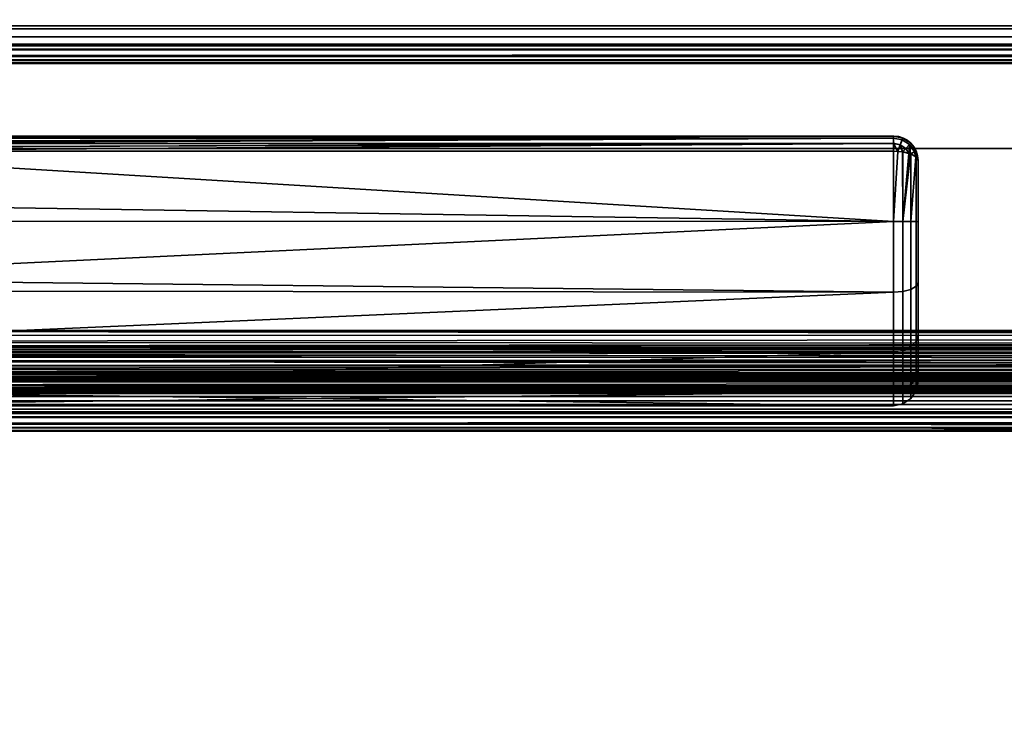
# Model space of a CAD drawing. Header units: millimetres. Extents: x -603 to 3703, y -115 to 193.
# Tile 536 of 656: x 2608 to 2688, y 24 to 81. Entities that reach past the tile are written whole.
import ezdxf

# ---------------------------------------------------------------- set-up
doc = ezdxf.new("R2010")
doc.units = ezdxf.units.MM
doc.layers.add('151', color=7, linetype='Continuous', true_color=0xffffff)

# ---------------------------------------------------------------- blocks, each defined once
blk = doc.blocks.new('UG_SURFACE_003')
at = {"layer": '151', "color": 252, "linetype": 'Continuous', "lineweight": 35}
for points in [[(3703, -18, 2212.25), (3703, 174.4, 2212.25), (2297, 174.4, 2212.25), (2297, -18, 2212.25)], [(2447, -18, 2062.25), (2447, 174.4, 2062.25), (3553, 174.4, 2062.25), (3553, -18, 2062.25)]]:
    blk.add_3dface(points, dxfattribs=at)
blk = doc.blocks.new('UG_SURFACE_137')
at = {"layer": '151', "color": 43, "linetype": 'Continuous', "lineweight": 35}
for points in [[(2679, 71, 1116), (2679, 71, 1092), (2584, 71, 1092.051), (2584, 71, 1115.949)], [(2679, 71, 1092), (2584.002, 71, 1092), (2584, 71, 1092.051)], [(2584, 71, 1115.949), (2584.002, 71, 1116), (2679, 71, 1116)], [(2679, 71, 1116), (2584.002, 71, 1116), (2584.07, 70.888, 1116.66)], [(2584.07, 70.888, 1091.34), (2584.002, 71, 1092), (2679, 71, 1092)], [(2584.07, 70.888, 1116.66), (2584.081, 70.853, 1116.723), (2679, 71, 1116)], [(2679, 71, 1092), (2584.081, 70.853, 1091.277), (2584.07, 70.888, 1091.34)], [(2679, 71, 1116), (2584.081, 70.853, 1116.723), (2584.087, 70.835, 1116.757)], [(2584.087, 70.835, 1091.243), (2584.081, 70.853, 1091.277), (2679, 71, 1092)], [(2584.087, 70.835, 1116.757), (2679, 70.847, 1116.764), (2679, 71, 1116)], [(2679, 71, 1092), (2679, 70.847, 1091.236), (2584.087, 70.835, 1091.243)], [(2679, 70.846, 1116.768), (2679, 70.847, 1116.764), (2584.087, 70.835, 1116.757)], [(2584.169, 70.566, 1090.757), (2584.087, 70.835, 1091.243), (2679, 70.847, 1091.236)], [(2679, 70.846, 1116.768), (2584.087, 70.835, 1116.757), (2584.169, 70.566, 1117.244)], [(2679, 70.847, 1091.236), (2584.206, 70.416, 1090.621), (2584.169, 70.566, 1090.757)], [(2584.169, 70.566, 1117.244), (2584.206, 70.416, 1117.379), (2679, 70.846, 1116.768)], [(2584.21, 70.399, 1090.607), (2584.206, 70.416, 1090.621), (2679, 70.847, 1091.236)], [(2679, 70.846, 1116.768), (2584.206, 70.416, 1117.379), (2584.21, 70.399, 1117.393)], [(2679, 70.847, 1091.236), (2679, 70.846, 1091.232), (2584.21, 70.399, 1090.607)], [(2584.21, 70.399, 1117.393), (2679, 70.415, 1117.411), (2679, 70.846, 1116.768)], [(2679, 70.846, 1091.232), (2679, 70.415, 1090.589), (2584.21, 70.399, 1090.607)], [(2679.707, 70.706, 1116.768), (2679.765, 70.848, 1116), (2679, 71, 1116), (2679, 70.847, 1116.764)], [(2679, 70.847, 1091.236), (2679, 71, 1092), (2679.765, 70.848, 1092), (2679.707, 70.706, 1091.232)], [(2679, 71, 1092), (2679, 71, 1116), (2679.765, 70.848, 1116), (2679.765, 70.848, 1092)], [(2679, 70.847, 1116.764), (2679, 70.846, 1116.768), (2679.707, 70.706, 1116.768)], [(2679.707, 70.706, 1091.232), (2679, 70.846, 1091.232), (2679, 70.847, 1091.236)], [(2679.539, 70.302, 1117.419), (2679.707, 70.706, 1116.768), (2679, 70.846, 1116.768), (2679, 70.415, 1117.411)], [(2679, 70.415, 1090.589), (2679, 70.846, 1091.232), (2679.707, 70.706, 1091.232), (2679.539, 70.302, 1090.581)], [(2679.539, 70.302, 1117.419), (2679.997, 69.997, 1117.419), (2680.306, 70.306, 1116.768), (2679.707, 70.706, 1116.768)], [(2679.707, 70.706, 1091.232), (2680.306, 70.306, 1091.232), (2679.997, 69.997, 1090.581), (2679.539, 70.302, 1090.581)], [(2679.707, 70.706, 1116.768), (2680.306, 70.306, 1116.768), (2680.414, 70.414, 1116), (2679.765, 70.848, 1116)], [(2679.765, 70.848, 1092), (2680.414, 70.414, 1092), (2680.306, 70.306, 1091.232), (2679.707, 70.706, 1091.232)], [(2679.765, 70.848, 1092), (2679.765, 70.848, 1116), (2680.414, 70.414, 1116), (2680.414, 70.414, 1092)], [(2679, 70.41, 1117.419), (2679, 70.415, 1117.411), (2584.21, 70.399, 1117.393)], [(2584.289, 70.067, 1090.308), (2584.21, 70.399, 1090.607), (2679, 70.415, 1090.589)], [(2679, 70.41, 1117.419), (2584.21, 70.399, 1117.393), (2584.289, 70.067, 1117.692)], [(2679, 70.415, 1090.589), (2584.35, 69.783, 1090.16), (2584.289, 70.067, 1090.308)], [(2584.289, 70.067, 1117.692), (2584.35, 69.783, 1117.84), (2679, 70.41, 1117.419)], [(2584.353, 69.769, 1090.154), (2584.35, 69.783, 1090.16), (2679, 70.415, 1090.589)], [(2679, 70.41, 1117.419), (2584.35, 69.783, 1117.84), (2584.353, 69.769, 1117.846)], [(2679, 70.415, 1090.589), (2679, 70.41, 1090.581), (2584.353, 69.769, 1090.154)], [(2584.353, 69.769, 1117.846), (2679, 69.769, 1117.846), (2679, 70.41, 1117.419)], [(2679, 70.41, 1090.581), (2679, 69.769, 1090.154), (2584.353, 69.769, 1090.154)], [(2679, 70.415, 1117.411), (2679, 70.41, 1117.419), (2679.539, 70.302, 1117.419)], [(2679.539, 70.302, 1090.581), (2679, 70.41, 1090.581), (2679, 70.415, 1090.589)], [(2679, 70.41, 1117.419), (2679, 69.769, 1117.846), (2679.339, 69.743, 1117.784)], [(2679.339, 69.743, 1117.784), (2679.539, 70.302, 1117.419), (2679, 70.41, 1117.419)], [(2679, 70.41, 1090.581), (2679.539, 70.302, 1090.581), (2679.339, 69.743, 1090.216)], [(2679.339, 69.743, 1090.216), (2679, 69.769, 1090.154), (2679, 70.41, 1090.581)], [(2679.539, 70.302, 1117.419), (2679.339, 69.743, 1117.784), (2679.729, 69.713, 1117.712)], [(2679.729, 69.713, 1090.288), (2679.339, 69.743, 1090.216), (2679.539, 70.302, 1090.581)], [(2679.729, 69.713, 1117.712), (2679.997, 69.997, 1117.419), (2679.539, 70.302, 1117.419)], [(2679.539, 70.302, 1090.581), (2679.997, 69.997, 1090.581), (2679.729, 69.713, 1090.288)], [(2679.997, 69.997, 1117.419), (2679.729, 69.713, 1117.712), (2679.765, 69.711, 1117.706)], [(2679.765, 69.711, 1090.294), (2679.729, 69.713, 1090.288), (2679.997, 69.997, 1090.581)], [(2679.765, 69.711, 1117.706), (2680.245, 69.587, 1117.41), (2679.997, 69.997, 1117.419)], [(2679.997, 69.997, 1090.581), (2680.245, 69.587, 1090.59), (2679.765, 69.711, 1090.294)], [(2680.306, 70.306, 1116.768), (2679.997, 69.997, 1117.419), (2680.245, 69.587, 1117.41)], [(2680.245, 69.587, 1090.59), (2679.997, 69.997, 1090.581), (2680.306, 70.306, 1091.232)], [(2680.245, 69.587, 1117.41), (2680.369, 69.556, 1117.333), (2680.306, 70.306, 1116.768)], [(2680.306, 70.306, 1091.232), (2680.369, 69.556, 1090.667), (2680.245, 69.587, 1090.59)], [(2680.306, 70.306, 1116.768), (2680.706, 69.707, 1116.768), (2680.848, 69.765, 1116), (2680.414, 70.414, 1116)], [(2680.414, 70.414, 1092), (2680.848, 69.765, 1092), (2680.706, 69.707, 1091.232), (2680.306, 70.306, 1091.232)], [(2680.369, 69.556, 1117.333), (2680.706, 69.707, 1116.768), (2680.306, 70.306, 1116.768)], [(2680.306, 70.306, 1091.232), (2680.706, 69.707, 1091.232), (2680.369, 69.556, 1090.667)], [(2680.414, 70.414, 1092), (2680.414, 70.414, 1116), (2680.848, 69.765, 1116), (2680.848, 69.765, 1092)], [(2679, 64.025, 1089), (2581, 65.568, 1089.082), (2584.353, 69.769, 1090.154)], [(2584.353, 69.769, 1117.846), (2581, 65.568, 1118.918), (2679, 64.025, 1119)], [(2679, 64.025, 1119), (2679, 69.769, 1117.846), (2584.353, 69.769, 1117.846)], [(2584.353, 69.769, 1090.154), (2679, 69.769, 1090.154), (2679, 64.025, 1089)], [(2679, 64.025, 1089), (2679, 69.769, 1090.154), (2679.339, 69.743, 1090.216)], [(2679.339, 69.743, 1117.784), (2679, 69.769, 1117.846), (2679, 64.025, 1119)], [(2679, 64.025, 1119), (2679.765, 64.025, 1118.848), (2679.729, 69.713, 1117.712), (2679.339, 69.743, 1117.784)], [(2679.765, 64.025, 1089.152), (2679, 64.025, 1089), (2679.339, 69.743, 1090.216), (2679.729, 69.713, 1090.288)], [(2679.765, 64.025, 1118.848), (2679.765, 69.711, 1117.706), (2679.729, 69.713, 1117.712)], [(2679.729, 69.713, 1090.288), (2679.765, 69.711, 1090.294), (2679.765, 64.025, 1089.152)], [(2679.765, 64.025, 1089.152), (2679.765, 69.711, 1090.294), (2680.245, 69.587, 1090.59)], [(2680.245, 69.587, 1117.41), (2679.765, 69.711, 1117.706), (2679.765, 64.025, 1118.848)], [(2680.369, 69.556, 1117.333), (2680.245, 69.587, 1117.41), (2679.765, 64.025, 1118.848)], [(2679.765, 64.025, 1089.152), (2680.245, 69.587, 1090.59), (2680.369, 69.556, 1090.667)], [(2679.765, 64.025, 1118.848), (2680.414, 64.024, 1118.414), (2680.414, 69.544, 1117.305), (2680.369, 69.556, 1117.333)], [(2680.369, 69.556, 1090.667), (2680.414, 69.544, 1090.695), (2680.414, 64.024, 1089.586), (2679.765, 64.025, 1089.152)], [(2680.706, 69.707, 1116.768), (2680.369, 69.556, 1117.333), (2680.414, 69.544, 1117.305)], [(2680.414, 69.544, 1090.695), (2680.369, 69.556, 1090.667), (2680.706, 69.707, 1091.232)], [(2680.414, 69.544, 1117.305), (2680.806, 69.318, 1116.764), (2680.706, 69.707, 1116.768)], [(2680.706, 69.707, 1091.232), (2680.806, 69.318, 1091.236), (2680.414, 69.544, 1090.695)], [(2680.414, 64.024, 1089.586), (2680.414, 69.544, 1090.695), (2680.806, 69.318, 1091.236)], [(2680.806, 69.318, 1116.764), (2680.414, 69.544, 1117.305), (2680.414, 64.024, 1118.414)], [(2680.414, 64.024, 1118.414), (2680.848, 64.023, 1117.765), (2680.848, 69.294, 1116.706), (2680.806, 69.318, 1116.764)], [(2680.806, 69.318, 1091.236), (2680.848, 69.294, 1091.293), (2680.848, 64.023, 1090.235), (2680.414, 64.024, 1089.586)], [(2680.848, 69.765, 1116), (2680.706, 69.707, 1116.768), (2680.806, 69.318, 1116.764)], [(2680.806, 69.318, 1091.236), (2680.706, 69.707, 1091.232), (2680.848, 69.765, 1092)], [(2680.806, 69.318, 1116.764), (2680.848, 69.294, 1116.706), (2680.848, 69.765, 1116)], [(2680.848, 69.765, 1092), (2680.848, 69.294, 1091.293), (2680.806, 69.318, 1091.236)], [(2680.848, 69.294, 1116.706), (2681, 69, 1116), (2680.848, 69.765, 1116)], [(2680.848, 69.765, 1092), (2681, 69, 1092), (2680.848, 69.294, 1091.293)], [(2680.848, 69.765, 1092), (2680.848, 69.765, 1116), (2681, 69, 1116), (2681, 69, 1092)], [(2681, 69, 1092), (2681, 64.022, 1091), (2680.848, 64.023, 1090.235), (2680.848, 69.294, 1091.293)], [(2681, 64.022, 1117), (2681, 69, 1116), (2680.848, 69.294, 1116.706), (2680.848, 64.023, 1117.765)], [(2681, 69, 1092), (2681, 69, 1116), (2681, 64.022, 1117), (2681, 59.04, 1116.017)], [(2681, 59.04, 1091.983), (2681, 64.022, 1091), (2681, 69, 1092), (2681, 59.04, 1116.017)], [(2679, 64.025, 1089), (2581, 64.051, 1089.242), (2581, 65.568, 1089.082)], [(2581, 65.568, 1118.918), (2581, 64.051, 1118.758), (2679, 64.025, 1119)], [(2679, 64.025, 1119), (2581, 64.051, 1118.758), (2581, 59.365, 1118.266)], [(2581, 59.365, 1089.734), (2581, 64.051, 1089.242), (2679, 64.025, 1089)], [(2581, 59.365, 1118.266), (2679, 58.277, 1117.865), (2679, 64.025, 1119)], [(2679, 64.025, 1089), (2679, 58.277, 1090.135), (2581, 59.365, 1089.734)], [(2679.765, 64.025, 1089.152), (2679.765, 58.335, 1090.275), (2679, 58.277, 1090.135), (2679, 64.025, 1089)], [(2679.765, 58.335, 1117.725), (2679.765, 64.025, 1118.848), (2679, 64.025, 1119), (2679, 58.277, 1117.865)], [(2680.414, 64.024, 1089.586), (2680.414, 58.501, 1090.676), (2679.765, 58.335, 1090.275), (2679.765, 64.025, 1089.152)], [(2680.414, 58.501, 1117.324), (2680.414, 64.024, 1118.414), (2679.765, 64.025, 1118.848), (2679.765, 58.335, 1117.725)], [(2680.848, 64.023, 1090.235), (2680.848, 58.748, 1091.276), (2680.414, 58.501, 1090.676), (2680.414, 64.024, 1089.586)], [(2680.848, 58.748, 1116.724), (2680.848, 64.023, 1117.765), (2680.414, 64.024, 1118.414), (2680.414, 58.501, 1117.324)], [(2681, 64.022, 1091), (2681, 59.04, 1091.983), (2680.848, 58.748, 1091.276), (2680.848, 64.023, 1090.235)], [(2681, 59.04, 1116.017), (2681, 64.022, 1117), (2680.848, 64.023, 1117.765), (2680.848, 58.748, 1116.724)], [(2679, 58.277, 1090.135), (2581, 58.376, 1090.305), (2581, 59.365, 1089.734)], [(2581, 59.365, 1118.266), (2581, 58.376, 1117.695), (2679, 58.277, 1117.865)], [(2680.848, 58.748, 1091.276), (2680.848, 54.275, 1094.258), (2680.414, 53.816, 1093.799), (2680.414, 58.501, 1090.676)], [(2680.848, 54.275, 1113.742), (2680.848, 58.748, 1116.724), (2680.414, 58.501, 1117.324), (2680.414, 53.816, 1114.201)], [(2681, 59.04, 1091.983), (2681, 54.815, 1094.8), (2680.848, 54.275, 1094.258), (2680.848, 58.748, 1091.276)], [(2681, 54.815, 1113.2), (2681, 59.04, 1116.017), (2680.848, 58.748, 1116.724), (2680.848, 54.275, 1113.742)], [(2681, 54.815, 1094.8), (2681, 59.04, 1116.017), (2681, 54.815, 1113.2)], [(2681, 54.815, 1094.8), (2681, 59.04, 1091.983), (2681, 59.04, 1116.017)], [(2679, 58.277, 1117.865), (2581, 58.376, 1117.695), (2581, 53.963, 1115.147)], [(2581, 53.963, 1092.853), (2581, 58.376, 1090.305), (2679, 58.277, 1090.135)], [(2581, 53.963, 1115.147), (2679, 53.402, 1114.615), (2679, 58.277, 1117.865)], [(2679, 58.277, 1090.135), (2679, 53.402, 1093.385), (2581, 53.963, 1092.853)], [(2679.765, 58.335, 1090.275), (2679.765, 53.51, 1093.492), (2679, 53.402, 1093.385), (2679, 58.277, 1090.135)], [(2679.765, 53.51, 1114.508), (2679.765, 58.335, 1117.725), (2679, 58.277, 1117.865), (2679, 53.402, 1114.615)], [(2680.414, 58.501, 1090.676), (2680.414, 53.816, 1093.799), (2679.765, 53.51, 1093.492), (2679.765, 58.335, 1090.275)], [(2680.414, 53.816, 1114.201), (2680.414, 58.501, 1117.324), (2679.765, 58.335, 1117.725), (2679.765, 53.51, 1114.508)], [(2681, 54.815, 1094.8), (2681, 51.992, 1099.02), (2680.848, 51.285, 1098.727), (2680.848, 54.275, 1094.258)], [(2681, 51.992, 1108.98), (2681, 54.815, 1113.2), (2680.848, 54.275, 1113.742), (2680.848, 51.285, 1109.273)], [(2681, 54.815, 1113.2), (2681, 51.992, 1108.98), (2681, 51, 1104)], [(2681, 51, 1104), (2681, 51.992, 1099.02), (2681, 54.815, 1094.8), (2681, 54.815, 1113.2)], [(2679, 53.402, 1093.385), (2581, 53.516, 1093.467), (2581, 53.963, 1092.853)], [(2581, 53.963, 1115.147), (2581, 53.516, 1114.532), (2679, 53.402, 1114.615)], [(2680.414, 53.816, 1093.799), (2680.414, 50.685, 1098.478), (2679.765, 50.285, 1098.312), (2679.765, 53.51, 1093.492)], [(2680.414, 50.685, 1109.522), (2680.414, 53.816, 1114.201), (2679.765, 53.51, 1114.508), (2679.765, 50.285, 1109.688)], [(2680.848, 54.275, 1094.258), (2680.848, 51.285, 1098.727), (2680.414, 50.685, 1098.478), (2680.414, 53.816, 1093.799)], [(2680.848, 51.285, 1109.273), (2680.848, 54.275, 1113.742), (2680.414, 53.816, 1114.201), (2680.414, 50.685, 1109.522)], [(2679, 53.402, 1114.615), (2581, 53.516, 1114.532), (2581, 50.297, 1110.101)], [(2581, 50.297, 1097.899), (2581, 53.516, 1093.467), (2679, 53.402, 1093.385)], [(2581, 50.297, 1110.101), (2679, 50.144, 1109.746), (2679, 53.402, 1114.615)], [(2581, 50.297, 1097.899), (2679, 53.402, 1093.385), (2679, 50.144, 1098.254)], [(2679.765, 53.51, 1093.492), (2679.765, 50.285, 1098.312), (2679, 50.144, 1098.254), (2679, 53.402, 1093.385)], [(2679.765, 50.285, 1109.688), (2679.765, 53.51, 1114.508), (2679, 53.402, 1114.615), (2679, 50.144, 1109.746)], [(2681, 51.992, 1099.02), (2681, 51, 1104), (2680.848, 50.235, 1104), (2680.848, 51.285, 1098.727)], [(2681, 51, 1104), (2681, 51.992, 1108.98), (2680.848, 51.285, 1109.273), (2680.848, 50.235, 1104)], [(2680.414, 50.685, 1098.478), (2680.414, 49.586, 1104), (2679.765, 49.152, 1104), (2679.765, 50.285, 1098.312)], [(2680.414, 49.586, 1104), (2680.414, 50.685, 1109.522), (2679.765, 50.285, 1109.688), (2679.765, 49.152, 1104)], [(2680.848, 51.285, 1098.727), (2680.848, 50.235, 1104), (2680.414, 49.586, 1104), (2680.414, 50.685, 1098.478)], [(2680.848, 50.235, 1104), (2680.848, 51.285, 1109.273), (2680.414, 50.685, 1109.522), (2680.414, 49.586, 1104)], [(2679, 50.144, 1098.254), (2581, 50.218, 1098.27), (2581, 50.297, 1097.899)], [(2581, 50.297, 1110.101), (2581, 50.218, 1109.73), (2679, 50.144, 1109.746)], [(2679, 50.144, 1109.746), (2581, 50.218, 1109.73), (2581, 49, 1104)], [(2679, 49, 1104), (2581, 49, 1104), (2581, 50.218, 1098.27)], [(2581, 50.218, 1098.27), (2679, 50.144, 1098.254), (2679, 49, 1104)], [(2581, 49, 1104), (2679, 49, 1104), (2679, 50.144, 1109.746)], [(2679.765, 50.285, 1098.312), (2679.765, 49.152, 1104), (2679, 49, 1104), (2679, 50.144, 1098.254)], [(2679.765, 49.152, 1104), (2679.765, 50.285, 1109.688), (2679, 50.144, 1109.746), (2679, 49, 1104)]]:
    blk.add_3dface(points, dxfattribs=at)
blk = doc.blocks.new('UG_SURFACE_167')
at = {"layer": '151', "color": 252, "linetype": 'Continuous', "lineweight": 35}
for points in [[(3538.099, 79.766, 2045.349), (2461.901, 79.766, 2045.349), (2460.902, 79.098, 2046.348), (3539.098, 79.098, 2046.348)], [(3536.92, 80, 2044.17), (2463.08, 80, 2044.17), (2461.901, 79.766, 2045.349), (3538.099, 79.766, 2045.349)], [(2483.92, 80, 2023.33), (2463.08, 80, 2044.17), (3536.92, 80, 2044.17), (3516.08, 80, 2023.33)], [(3514.901, 79.766, 2022.151), (2485.099, 79.766, 2022.151), (2483.92, 80, 2023.33), (3516.08, 80, 2023.33)], [(3513.902, 79.098, 2021.152), (2486.098, 79.098, 2021.152), (2485.099, 79.766, 2022.151), (3514.901, 79.766, 2022.151)], [(3539.098, 79.098, 2046.348), (2460.902, 79.098, 2046.348), (2460.234, 78.099, 2047.016), (3539.766, 78.099, 2047.016)], [(3513.234, 78.099, 2020.484), (2486.766, 78.099, 2020.484), (2486.098, 79.098, 2021.152), (3513.902, 79.098, 2021.152)], [(3539.941, 77.521, 2047.191), (3539.766, 78.099, 2047.016), (2460.234, 78.099, 2047.016), (2460.059, 77.521, 2047.191)], [(3538.38, 77.525, 2045.63), (2461.62, 77.525, 2045.63), (2461.963, 78.037, 2045.287), (3538.037, 78.037, 2045.287)], [(3538.037, 78.037, 2045.287), (2461.963, 78.037, 2045.287), (2462.475, 78.38, 2044.775), (3537.525, 78.38, 2044.775)], [(3537.525, 78.38, 2044.775), (2462.475, 78.38, 2044.775), (2463.08, 78.5, 2044.17), (3536.92, 78.5, 2044.17)], [(2483.92, 78.5, 2023.33), (3516.08, 78.5, 2023.33), (3536.92, 78.5, 2044.17), (2463.08, 78.5, 2044.17)], [(3516.08, 78.5, 2023.33), (2483.92, 78.5, 2023.33), (2484.525, 78.38, 2022.725), (3515.475, 78.38, 2022.725)], [(3515.475, 78.38, 2022.725), (2484.525, 78.38, 2022.725), (2485.037, 78.037, 2022.213), (3514.963, 78.037, 2022.213)], [(3514.963, 78.037, 2022.213), (2485.037, 78.037, 2022.213), (2485.38, 77.525, 2021.87), (3514.62, 77.525, 2021.87)], [(2486.941, 77.521, 2020.309), (2486.766, 78.099, 2020.484), (3513.234, 78.099, 2020.484)], [(2486.941, 77.521, 2020.309), (3513.234, 78.099, 2020.484), (3513.059, 77.521, 2020.309)], [(2460, 76.92, 2047.25), (3540, 76.92, 2047.25), (3539.941, 77.521, 2047.191)], [(2460.059, 77.521, 2047.191), (2460, 76.92, 2047.25), (3539.941, 77.521, 2047.191)], [(3538.5, 76.92, 2045.75), (2461.5, 76.92, 2045.75), (2461.53, 77.228, 2045.72)], [(2461.53, 77.228, 2045.72), (2461.62, 77.525, 2045.63), (3538.38, 77.525, 2045.63), (3538.47, 77.228, 2045.72)], [(3538.47, 77.228, 2045.72), (3538.5, 76.92, 2045.75), (2461.53, 77.228, 2045.72)], [(3514.53, 77.228, 2021.78), (2485.38, 77.525, 2021.87), (2485.47, 77.228, 2021.78)], [(3514.53, 77.228, 2021.78), (3514.62, 77.525, 2021.87), (2485.38, 77.525, 2021.87)], [(2485.47, 77.228, 2021.78), (3514.5, 76.92, 2021.75), (3514.53, 77.228, 2021.78)], [(2485.47, 77.228, 2021.78), (2485.5, 76.92, 2021.75), (3514.5, 76.92, 2021.75)], [(3513.059, 77.521, 2020.309), (2487, 76.92, 2020.25), (2486.941, 77.521, 2020.309)], [(3513.059, 77.521, 2020.309), (3513, 76.92, 2020.25), (2487, 76.92, 2020.25)], [(2460, 76.92, 2047.25), (2460, 70, 2047.25), (3540, 70, 2047.25), (3540, 76.92, 2047.25)], [(2461.5, 76.92, 2045.75), (3538.5, 76.92, 2045.75), (3538.5, 70, 2045.75), (2461.5, 70, 2045.75)], [(2485.5, 51.58, 2021.75), (3514.5, 51.58, 2021.75), (3514.5, 76.92, 2021.75), (2485.5, 76.92, 2021.75)], [(2487, 51.58, 2020.25), (2487, 76.92, 2020.25), (3513, 76.92, 2020.25), (3513, 51.58, 2020.25)], [(2461.5, 70, 2045.75), (3538.5, 70, 2045.75), (3540, 70, 2047.25), (2460, 70, 2047.25)], [(3514.5, 51.58, 2021.75), (2485.5, 51.58, 2021.75), (2485.559, 50.979, 2021.691)], [(3514.441, 50.979, 2021.691), (3514.5, 51.58, 2021.75), (2485.559, 50.979, 2021.691)], [(2487.03, 51.272, 2020.22), (2487, 51.58, 2020.25), (3513, 51.58, 2020.25)], [(2487.03, 51.272, 2020.22), (3513, 51.58, 2020.25), (3512.97, 51.272, 2020.22)], [(2485.559, 50.979, 2021.691), (2485.734, 50.401, 2021.516), (3514.266, 50.401, 2021.516), (3514.441, 50.979, 2021.691)], [(3512.97, 51.272, 2020.22), (3512.88, 50.975, 2020.13), (2487.12, 50.975, 2020.13), (2487.03, 51.272, 2020.22)], [(3512.537, 50.463, 2019.787), (2487.463, 50.463, 2019.787), (2487.12, 50.975, 2020.13), (3512.88, 50.975, 2020.13)], [(3514.266, 50.401, 2021.516), (2485.734, 50.401, 2021.516), (2486.402, 49.402, 2020.848), (3513.598, 49.402, 2020.848)], [(3512.025, 50.12, 2019.275), (2487.975, 50.12, 2019.275), (2487.463, 50.463, 2019.787), (3512.537, 50.463, 2019.787)], [(3511.42, 50, 2018.67), (2488.58, 50, 2018.67), (2487.975, 50.12, 2019.275), (3512.025, 50.12, 2019.275)], [(2498.92, 50, 2008.33), (2488.58, 50, 2018.67), (3511.42, 50, 2018.67), (3501.08, 50, 2008.33)], [(3499.901, 49.766, 2007.151), (2500.099, 49.766, 2007.151), (2498.92, 50, 2008.33), (3501.08, 50, 2008.33)], [(3513.598, 49.402, 2020.848), (2486.402, 49.402, 2020.848), (2487.401, 48.734, 2019.849), (3512.599, 48.734, 2019.849)], [(3498.902, 49.098, 2006.152), (2501.098, 49.098, 2006.152), (2500.099, 49.766, 2007.151), (3499.901, 49.766, 2007.151)], [(3498.235, 48.099, 2005.484), (2501.765, 48.099, 2005.484), (2501.098, 49.098, 2006.152), (3498.902, 49.098, 2006.152)], [(3512.599, 48.734, 2019.849), (2487.401, 48.734, 2019.849), (2488.58, 48.5, 2018.67), (3511.42, 48.5, 2018.67)], [(2498.92, 48.5, 2008.33), (3501.08, 48.5, 2008.33), (3511.42, 48.5, 2018.67), (2488.58, 48.5, 2018.67)], [(3501.08, 48.5, 2008.33), (2498.92, 48.5, 2008.33), (2499.525, 48.38, 2007.725), (3500.475, 48.38, 2007.725)], [(3500.475, 48.38, 2007.725), (2499.525, 48.38, 2007.725), (2500.037, 48.037, 2007.213), (3499.963, 48.037, 2007.213)], [(3499.963, 48.037, 2007.213), (2500.037, 48.037, 2007.213), (2500.38, 47.525, 2006.87), (3499.62, 47.525, 2006.87)], [(3499.53, 47.228, 2006.78), (2500.38, 47.525, 2006.87), (2500.47, 47.228, 2006.78)], [(3499.53, 47.228, 2006.78), (3499.62, 47.525, 2006.87), (2500.38, 47.525, 2006.87)], [(2501.941, 47.521, 2005.309), (2501.765, 48.099, 2005.484), (3498.235, 48.099, 2005.484)], [(2501.941, 47.521, 2005.309), (3498.235, 48.099, 2005.484), (3498.059, 47.521, 2005.309)], [(3498.059, 47.521, 2005.309), (2502, 46.92, 2005.25), (2501.941, 47.521, 2005.309)], [(3498.059, 47.521, 2005.309), (3498, 46.92, 2005.25), (2502, 46.92, 2005.25)], [(2500.47, 47.228, 2006.78), (3499.5, 46.92, 2006.75), (3499.53, 47.228, 2006.78)], [(2500.47, 47.228, 2006.78), (2500.5, 46.92, 2006.75), (3499.5, 46.92, 2006.75)], [(2500.5, 7.25, 2006.75), (3499.5, 7.25, 2006.75), (3499.5, 46.92, 2006.75), (2500.5, 46.92, 2006.75)], [(2502, 7.25, 2005.25), (2502, 46.92, 2005.25), (3498, 46.92, 2005.25), (3498, 7.25, 2005.25)]]:
    blk.add_3dface(points, dxfattribs=at)
blk = doc.blocks.new('UG_SURFACE_188')
at = {"layer": '151', "color": 14, "linetype": 'Continuous', "lineweight": 35}
for points in [[(3510, 50.15, 2017.25), (3510, 55.15, 2017.25), (2490, 55.15, 2017.25), (2490, 50.15, 2017.25)], [(3510, 55.15, 2017.25), (3499.15, 55.15, 2006.4), (2500.85, 55.15, 2006.4), (2490, 55.15, 2017.25)], [(2500.759, 54.198, 2006.491), (3499.15, 55.15, 2006.4), (3499.324, 53.842, 2006.574)], [(2500.759, 54.198, 2006.491), (2500.85, 55.15, 2006.4), (3499.15, 55.15, 2006.4)], [(3499.324, 53.842, 2006.574), (2500.571, 53.631, 2006.679), (2500.759, 54.198, 2006.491)], [(3499.324, 53.842, 2006.574), (3499.414, 53.623, 2006.664), (2500.571, 53.631, 2006.679)], [(2500.357, 52.984, 2006.893), (2500.571, 53.631, 2006.679), (3499.414, 53.623, 2006.664)], [(2500.357, 52.984, 2006.893), (3499.414, 53.623, 2006.664), (3499.794, 52.695, 2007.044)], [(2499.534, 51.769, 2007.716), (3500.134, 52.268, 2007.385), (3500.782, 51.454, 2008.032)], [(2499.534, 51.769, 2007.716), (2499.865, 52.259, 2007.385), (3500.134, 52.268, 2007.385)], [(3499.794, 52.695, 2007.044), (2499.865, 52.259, 2007.385), (2500.357, 52.984, 2006.893)], [(3499.794, 52.695, 2007.044), (3500.134, 52.268, 2007.385), (2499.865, 52.259, 2007.385)], [(3500.782, 51.454, 2008.032), (2498.764, 51.185, 2008.486), (2499.534, 51.769, 2007.716)], [(3500.782, 51.454, 2008.032), (3501.231, 51.185, 2008.481), (2498.764, 51.185, 2008.486)], [(3502.471, 50.44, 2009.721), (2497.38, 50.517, 2009.87), (2498.116, 50.693, 2009.134)], [(2498.116, 50.693, 2009.134), (3501.231, 51.185, 2008.481), (3502.471, 50.44, 2009.721)], [(2498.116, 50.693, 2009.134), (2498.764, 51.185, 2008.486), (3501.231, 51.185, 2008.481)], [(3504.15, 50.15, 2011.4), (3510, 50.15, 2017.25), (2490, 50.15, 2017.25), (2495.85, 50.15, 2011.4)], [(2495.85, 50.15, 2011.4), (2497.38, 50.517, 2009.87), (3502.607, 50.417, 2009.857)], [(3502.607, 50.417, 2009.857), (3504.15, 50.15, 2011.4), (2495.85, 50.15, 2011.4)], [(3502.471, 50.44, 2009.721), (3502.607, 50.417, 2009.857), (2497.38, 50.517, 2009.87)]]:
    blk.add_3dface(points, dxfattribs=at)
blk = doc.blocks.new('UG_SURFACE_189')
at = {"layer": '151', "color": 7, "linetype": 'Continuous', "lineweight": 35}
for points in [[(3499.15, 55.15, 2006.4), (3499.15, 173.15, 2006.4), (2500.85, 173.15, 2006.4), (2500.85, 55.15, 2006.4)], [(2501, 55.15, 2006.25), (2501, 173.15, 2006.25), (3499, 173.15, 2006.25), (3499, 55.15, 2006.25)], [(3499.241, 54.198, 2006.491), (2500.85, 55.15, 2006.4), (2500.676, 53.842, 2006.574)], [(2500.821, 53.802, 2006.429), (2500.947, 54.75, 2006.303), (3499.039, 54.744, 2006.289)], [(2500.821, 53.802, 2006.429), (3499.039, 54.744, 2006.289), (3499.094, 54.17, 2006.344)], [(3499.241, 54.198, 2006.491), (3499.15, 55.15, 2006.4), (2500.85, 55.15, 2006.4)], [(3499.039, 54.744, 2006.289), (2500.947, 54.75, 2006.303), (2501, 55.15, 2006.25)], [(2501, 55.15, 2006.25), (3499, 55.15, 2006.25), (3499.039, 54.744, 2006.289)], [(2500.676, 53.842, 2006.574), (2500.469, 53.338, 2006.781), (3499.529, 53.331, 2006.778)], [(3499.094, 54.17, 2006.344), (2500.619, 53.311, 2006.631), (2500.821, 53.802, 2006.429)], [(3499.094, 54.17, 2006.344), (3499.381, 53.305, 2006.631), (2500.619, 53.311, 2006.631)], [(2500.676, 53.842, 2006.574), (3499.529, 53.331, 2006.778), (3499.241, 54.198, 2006.491)], [(3500.466, 51.769, 2007.716), (2500.469, 53.338, 2006.781), (2500.206, 52.695, 2007.044)], [(2500.337, 52.621, 2006.913), (2500.619, 53.311, 2006.631), (3499.381, 53.305, 2006.631)], [(2500.337, 52.621, 2006.913), (3499.381, 53.305, 2006.631), (3499.508, 52.92, 2006.758)], [(3500.466, 51.769, 2007.716), (3499.643, 52.984, 2006.893), (2500.469, 53.338, 2006.781)], [(3499.643, 52.984, 2006.893), (3499.529, 53.331, 2006.778), (2500.469, 53.338, 2006.781)], [(2500.206, 52.695, 2007.044), (2499.37, 51.645, 2007.88), (3500.625, 51.649, 2007.875)], [(3499.508, 52.92, 2006.758), (2499.833, 51.99, 2007.417), (2500.337, 52.621, 2006.913)], [(3499.508, 52.92, 2006.758), (3500.156, 51.963, 2007.406), (2499.833, 51.99, 2007.417)], [(2500.206, 52.695, 2007.044), (3500.625, 51.649, 2007.875), (3500.466, 51.769, 2007.716)], [(2499.218, 51.454, 2008.032), (2497.682, 50.532, 2009.567), (3502.32, 50.589, 2009.57)], [(3500.356, 51.668, 2007.606), (2498.677, 50.958, 2008.572), (2499.319, 51.343, 2007.931)], [(3500.356, 51.668, 2007.606), (3501.321, 50.935, 2008.571), (2498.677, 50.958, 2008.572)], [(3501.884, 50.693, 2009.134), (2499.37, 51.645, 2007.88), (2499.218, 51.454, 2008.032)], [(2499.218, 51.454, 2008.032), (3502.32, 50.589, 2009.57), (3501.884, 50.693, 2009.134)], [(2499.319, 51.343, 2007.931), (2499.833, 51.99, 2007.417), (3500.156, 51.963, 2007.406)], [(2499.319, 51.343, 2007.931), (3500.156, 51.963, 2007.406), (3500.356, 51.668, 2007.606)], [(3501.884, 50.693, 2009.134), (3500.625, 51.649, 2007.875), (2499.37, 51.645, 2007.88)], [(2497.579, 50.299, 2009.671), (2498.677, 50.958, 2008.572), (3501.321, 50.935, 2008.571)], [(2497.579, 50.299, 2009.671), (3501.321, 50.935, 2008.571), (3501.816, 50.559, 2009.066)], [(2490, 50.15, 2017.25), (2490, 50, 2017.25), (3510, 50, 2017.25), (3510, 50.15, 2017.25)], [(3510, 50.15, 2017.25), (3504.15, 50.15, 2011.4), (2495.85, 50.15, 2011.4), (2490, 50.15, 2017.25)], [(3510, 50, 2017.25), (2490, 50, 2017.25), (2495.85, 50, 2011.4), (3504.15, 50, 2011.4)], [(2497.529, 50.44, 2009.721), (2495.85, 50.15, 2011.4), (3504.15, 50.15, 2011.4)], [(3504.15, 50, 2011.4), (2495.85, 50, 2011.4), (2497.334, 50.256, 2009.917)], [(3501.816, 50.559, 2009.066), (2497.334, 50.256, 2009.917), (2497.579, 50.299, 2009.671)], [(3501.816, 50.559, 2009.066), (3502.679, 50.352, 2009.929), (2497.334, 50.256, 2009.917)], [(2497.334, 50.256, 2009.917), (3502.679, 50.352, 2009.929), (3504.15, 50, 2011.4)], [(2497.529, 50.44, 2009.721), (3504.15, 50.15, 2011.4), (3502.32, 50.589, 2009.57)], [(3502.32, 50.589, 2009.57), (2497.682, 50.532, 2009.567), (2497.529, 50.44, 2009.721)]]:
    blk.add_3dface(points, dxfattribs=at)
blk = doc.blocks.new('UG_SURFACE_190')
at = {"layer": '151', "color": 41, "linetype": 'Continuous', "lineweight": 35}
for points in [[(3499.15, 173.15, 2006.4), (3499.15, 55.15, 2006.4), (2500.85, 55.15, 2006.4), (2500.85, 173.15, 2006.4)], [(3510, 55.15, 2017.25), (3510, 89, 2017.25), (2490, 89, 2017.25), (2490, 55.15, 2017.25)], [(3499.15, 55.15, 2006.4), (3510, 55.15, 2017.25), (2490, 55.15, 2017.25), (2500.85, 55.15, 2006.4)]]:
    blk.add_3dface(points, dxfattribs=at)

msp = doc.modelspace()

# ---------------------------------------------------------------- linework, layer by layer
at = {"layer": '151', "color": 252, "linetype": 'Continuous', "lineweight": 35, "true_color": 0x939598}
for p, q in [((3536.92, 80, 2044.17), (2463.08, 80, 2044.17)), ((3516.08, 80, 2023.33), (2483.92, 80, 2023.33)), ((3536.92, 78.5, 2044.17), (2463.08, 78.5, 2044.17)), ((3516.08, 78.5, 2023.33), (2483.92, 78.5, 2023.33)), ((3540, 76.92, 2047.25), (2460, 76.92, 2047.25)), ((3538.5, 76.92, 2045.75), (2461.5, 76.92, 2045.75)), ((3514.5, 76.92, 2021.75), (2485.5, 76.92, 2021.75)), ((3513, 76.92, 2020.25), (2487, 76.92, 2020.25)), ((2679, 71, 1092), (2584.002, 71, 1092)), ((2584.002, 71, 1116), (2679, 71, 1116)), ((2679, 71, 1116), (2679, 71, 1092)), ((3540, 70, 2047.25), (2460, 70, 2047.25)), ((3538.5, 70, 2045.75), (2461.5, 70, 2045.75)), ((2584.353, 69.769, 1090.154), (2679, 69.769, 1090.154)), ((2679, 69.769, 1117.846), (2584.353, 69.769, 1117.846)), ((2681, 69, 1092), (2681, 69, 1116)), ((2490, 55.15, 2017.25), (3510, 55.15, 2017.25)), ((3510, 55.15, 2017.25), (2490, 55.15, 2017.25)), ((2500.85, 55.15, 2006.4), (3499.15, 55.15, 2006.4)), ((3499.15, 55.15, 2006.4), (2500.85, 55.15, 2006.4)), ((3499, 55.15, 2006.25), (2501, 55.15, 2006.25)), ((3514.5, 51.58, 2021.75), (2485.5, 51.58, 2021.75)), ((3513, 51.58, 2020.25), (2487, 51.58, 2020.25)), ((3511.42, 50, 2018.67), (2488.58, 50, 2018.67)), ((2490, 50.15, 2017.25), (3510, 50.15, 2017.25)), ((3510, 50.15, 2017.25), (2490, 50.15, 2017.25)), ((3510, 50, 2017.25), (2490, 50, 2017.25)), ((3504.15, 50.15, 2011.4), (2495.85, 50.15, 2011.4)), ((3504.15, 50.15, 2011.4), (2495.85, 50.15, 2011.4)), ((3504.15, 50, 2011.4), (2495.85, 50, 2011.4)), ((3501.08, 50, 2008.33), (2498.92, 50, 2008.33)), ((3511.42, 48.5, 2018.67), (2488.58, 48.5, 2018.67)), ((3501.08, 48.5, 2008.33), (2498.92, 48.5, 2008.33)), ((3499.5, 46.92, 2006.75), (2500.5, 46.92, 2006.75)), ((3498, 46.92, 2005.25), (2502, 46.92, 2005.25))]:
    msp.add_line(p, q, dxfattribs=at)
msp.add_arc((2679, 69, 1116), 2, 0, 90, dxfattribs=at)
at = {"layer": '151', "color": 252, "linetype": 'Continuous', "lineweight": 35, "true_color": 0x939598, "extrusion": (1, 0, 0)}
for centre, radius, start, end in [((69, 1092, 2679), 2, 292.61986, 0), ((69, 1116, 2679), 2, 0, 67.38014), ((64, 1104, 2681), 13, 67.38014, 292.61986)]:
    msp.add_arc(centre, radius, start, end, dxfattribs=at)
at = {"layer": '151', "color": 252, "linetype": 'Continuous', "lineweight": 35, "true_color": 0x939598, "extrusion": (0, 0, -1)}
msp.add_arc((-2679, 69, -1092), 2, 90, 180, dxfattribs=at)
at = {"layer": '151', "color": 252, "linetype": 'Continuous', "lineweight": 35, "true_color": 0x939598, "extrusion": (1.44783e-14, -0.923077, 0.384615)}
msp.add_arc((2679, 1056.692, 365.538), 2, 360, 90, dxfattribs=at)
at = {"layer": '151', "color": 252, "linetype": 'Continuous', "lineweight": 35, "true_color": 0x939598, "extrusion": (-1.44783e-14, -0.923077, -0.384615)}
msp.add_arc((2679, 981.462, -483.692), 2, 270, 360, dxfattribs=at)
at = {"layer": '151', "color": 252, "linetype": 'Continuous', "lineweight": 35, "true_color": 0x939598, "extrusion": (-1, 0, 0)}
msp.add_arc((-64, 1104, -2679), 15, 247.38014, 112.61986, dxfattribs=at)
at = {"layer": '151', "color": 252, "linetype": 'Continuous', "lineweight": 35, "true_color": 0x939598}
msp.add_open_spline([(3499.15, 55.15, 2006.4), (3166.383, 55.15, 2006.4), (2833.617, 55.15, 2006.4), (2500.85, 55.15, 2006.4)], degree=3, dxfattribs=at)

# ---------------------------------------------------------------- block references
for name in ['UG_SURFACE_189', 'UG_SURFACE_003', 'UG_SURFACE_190', 'UG_SURFACE_167', 'UG_SURFACE_137', 'UG_SURFACE_188']:
    msp.add_blockref(name, (0, 0), dxfattribs=at)

doc.saveas('drawing.dxf')
